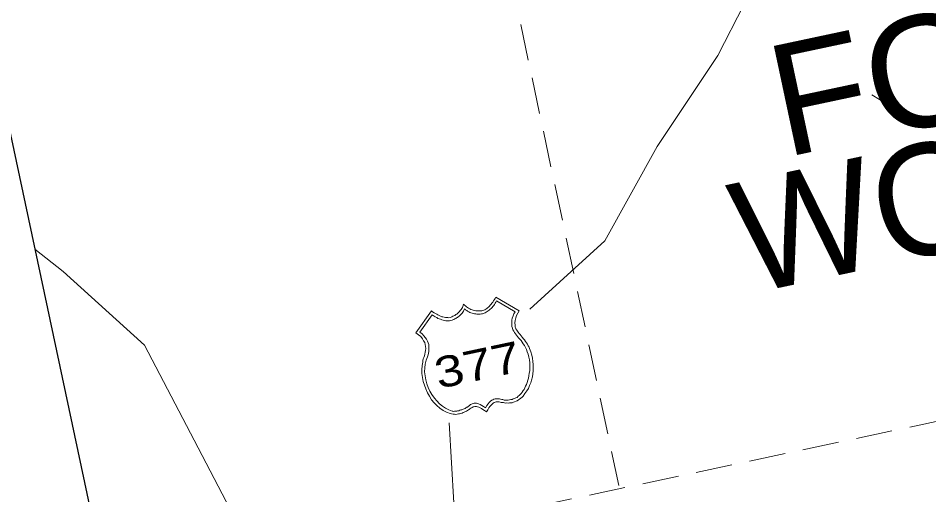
# Model space of a CAD drawing. Extents: x 2357218 to 2371708, y 6973728 to 6980157.
# Drawn here: x 2371235.1 to 2371385.2, y 6977464.9 to 6977543.5 of the extents above; entities that cross this region are included whole.
import ezdxf

# ---------------------------------------------------------------- set-up
doc = ezdxf.new("R2010")
doc.units = 0
doc.header["$LTSCALE"] = 2
doc.linetypes.add('MEDIUM_DASHED', pattern=[4.5, 3, -1.5])
doc.layers.add('62', color=7, linetype='Continuous', lineweight=13)
doc.layers.add('63', color=7, linetype='Continuous', lineweight=13)

msp = doc.modelspace()

# ---------------------------------------------------------------- linework, layer by layer
at = {"layer": '62', "linetype": 'MEDIUM_DASHED'}
for p, q in [((2371295.479, 6977648.054), (2371334.113, 6977466.412)), ((2371250.037, 6977447.964), (2371689.806, 6977541.441))]:
    msp.add_line(p, q, dxfattribs=at)
at = {"layer": '62'}
for p, q in [((2371378.347, 6977529.298), (2371375.82, 6977530.808)), ((2371331.838, 6977506.76), (2371319.45, 6977495.456))]:
    msp.add_line(p, q, dxfattribs=at)
at = {"layer": '62', "lineweight": 25}
msp.add_lwpolyline([(2371171.482, 6977817.538), (2371268.218, 6977362.432), (2371707.985, 6977455.907), (2371611.249, 6977911.015)], dxfattribs=at)
at = {"layer": '62'}
for points in [[(2371361.038, 6977555.523), (2371354.767, 6977545.75), (2371350.439, 6977537.332), (2371340.424, 6977522.316), (2371331.838, 6977506.76)], [(2371237.833, 6977505.388), (2371242.507, 6977501.687), (2371255.93, 6977489.519), (2371264.133, 6977473.872), (2371270.705, 6977461.237), (2371280.549, 6977454.75), (2371298.274, 6977444.527), (2371308.346, 6977440.112), (2371324.438, 6977432.906), (2371339.193, 6977418.904)], [(2371300.65, 6977491.574), (2371303.219, 6977495.179), (2371303.432, 6977495.039), (2371303.677, 6977494.861), (2371303.885, 6977494.746), (2371304.094, 6977494.628), (2371304.303, 6977494.512), (2371304.531, 6977494.421), (2371304.735, 6977494.329), (2371304.939, 6977494.232), (2371305.134, 6977494.181), (2371305.328, 6977494.133), (2371305.543, 6977494.086), (2371305.73, 6977494.08), (2371305.937, 6977494.078), (2371306.101, 6977494.068), (2371306.299, 6977494.108), (2371306.496, 6977494.151), (2371306.62, 6977494.223), (2371306.765, 6977494.3), (2371306.936, 6977494.36), (2371307.103, 6977494.44), (2371307.261, 6977494.566), (2371307.422, 6977494.67), (2371307.557, 6977494.788), (2371307.714, 6977494.914), (2371307.864, 6977495.086), (2371307.995, 6977495.229), (2371308.115, 6977495.415), (2371308.246, 6977495.558), (2371308.346, 6977495.739), (2371308.421, 6977495.917), (2371308.472, 6977496.111), (2371308.524, 6977496.307), (2371308.671, 6977496.153), (2371308.84, 6977496.006), (2371308.987, 6977495.853), (2371309.171, 6977495.753), (2371309.335, 6977495.626), (2371309.539, 6977495.534), (2371309.744, 6977495.437), (2371309.92, 6977495.36), (2371310.116, 6977495.312), (2371310.318, 6977495.238), (2371310.529, 6977495.216), (2371310.718, 6977495.184), (2371310.95, 6977495.19), (2371311.112, 6977495.176), (2371311.34, 6977495.18), (2371311.542, 6977495.199), (2371311.697, 6977495.233), (2371311.866, 6977495.292), (2371312.012, 6977495.367), (2371312.204, 6977495.455), (2371312.338, 6977495.576), (2371312.495, 6977495.701), (2371312.631, 6977495.823), (2371312.783, 6977495.971), (2371312.912, 6977496.113), (2371313.084, 6977496.287), (2371313.21, 6977496.452), (2371313.352, 6977496.642), (2371313.476, 6977496.831), (2371313.634, 6977497.048), (2371313.734, 6977497.229), (2371313.873, 6977497.443), (2371317.687, 6977495.196), (2371317.466, 6977494.825), (2371317.25, 6977494.436), (2371317.13, 6977494.019), (2371317.057, 6977493.611), (2371317.004, 6977493.208), (2371317.012, 6977492.842), (2371317.047, 6977492.573), (2371317.117, 6977492.359), (2371317.171, 6977492.209), (2371317.302, 6977492.028), (2371317.403, 6977491.869), (2371317.538, 6977491.664), (2371317.697, 6977491.466), (2371317.855, 6977491.272), (2371318.016, 6977491.053), (2371318.199, 6977490.839), (2371318.386, 6977490.6), (2371318.57, 6977490.388), (2371318.763, 6977490.128), (2371318.923, 6977489.911), (2371319.063, 6977489.688), (2371319.185, 6977489.438), (2371319.325, 6977489.213), (2371319.398, 6977488.975), (2371319.609, 6977488.424), (2371319.765, 6977487.904), (2371319.877, 6977487.377), (2371319.944, 6977486.839), (2371320.009, 6977486.322), (2371320.005, 6977485.794), (2371319.993, 6977485.31), (2371319.942, 6977484.791), (2371319.866, 6977484.29), (2371319.744, 6977483.782)], [(2371318.763, 6977482.768), (2371318.887, 6977483.05), (2371319.024, 6977483.377), (2371319.13, 6977483.745), (2371319.219, 6977484.084), (2371319.294, 6977484.493), (2371319.369, 6977484.898), (2371319.442, 6977485.304), (2371319.464, 6977485.749), (2371319.464, 6977486.184), (2371319.435, 6977486.639), (2371319.403, 6977487.116), (2371319.303, 6977487.577), (2371319.159, 6977488.052), (2371319.023, 6977488.46), (2371318.903, 6977488.825), (2371318.74, 6977489.158), (2371318.582, 6977489.469), (2371318.38, 6977489.771), (2371318.186, 6977490.03), (2371318.014, 6977490.293), (2371317.805, 6977490.525), (2371317.573, 6977490.752), (2371317.415, 6977490.946), (2371317.232, 6977491.161), (2371317.071, 6977491.38), (2371316.908, 6977491.599), (2371316.792, 6977491.83), (2371316.674, 6977492.057), (2371316.573, 6977492.312), (2371316.507, 6977492.62), (2371316.482, 6977492.961), (2371316.478, 6977493.305), (2371316.496, 6977493.654), (2371316.559, 6977494.011), (2371316.689, 6977494.361), (2371316.828, 6977494.691), (2371317.01, 6977495.027), (2371313.978, 6977496.844), (2371313.861, 6977496.635), (2371313.76, 6977496.453), (2371313.64, 6977496.267), (2371313.518, 6977496.08), (2371313.373, 6977495.91), (2371313.223, 6977495.74), (2371313.072, 6977495.595), (2371312.917, 6977495.447), (2371312.738, 6977495.317), (2371312.585, 6977495.169), (2371312.4, 6977495.059), (2371312.257, 6977494.983), (2371312.073, 6977494.876), (2371311.924, 6977494.82), (2371311.795, 6977494.771), (2371311.645, 6977494.717), (2371311.488, 6977494.704), (2371311.289, 6977494.661), (2371311.108, 6977494.648), (2371310.927, 6977494.633), (2371310.715, 6977494.655), (2371310.547, 6977494.69), (2371310.335, 6977494.714), (2371310.14, 6977494.765), (2371309.967, 6977494.82), (2371309.749, 6977494.866), (2371309.573, 6977494.943), (2371309.39, 6977495.042), (2371309.191, 6977495.115), (2371309.048, 6977495.245), (2371308.861, 6977495.365), (2371308.691, 6977495.513), (2371308.597, 6977495.31), (2371308.52, 6977495.133), (2371308.389, 6977494.989), (2371308.286, 6977494.829), (2371308.172, 6977494.715), (2371308.064, 6977494.576), (2371307.909, 6977494.428), (2371307.817, 6977494.316), (2371307.656, 6977494.214), (2371307.521, 6977494.093), (2371307.378, 6977494.014), (2371307.237, 6977493.917), (2371307.085, 6977493.862), (2371306.949, 6977493.764), (2371306.777, 6977493.703), (2371306.628, 6977493.648), (2371306.456, 6977493.59), (2371306.235, 6977493.543), (2371306.049, 6977493.55), (2371305.821, 6977493.547), (2371305.609, 6977493.571), (2371305.37, 6977493.612), (2371305.153, 6977493.658), (2371304.954, 6977493.731), (2371304.731, 6977493.799), (2371304.486, 6977493.884), (2371304.284, 6977493.957), (2371304.097, 6977494.077), (2371303.867, 6977494.19), (2371303.68, 6977494.31)], [(2371303.356, 6977494.542), (2371301.337, 6977491.698), (2371301.698, 6977491.406), (2371301.975, 6977491.073), (2371302.217, 6977490.801), (2371302.415, 6977490.523), (2371302.573, 6977490.212), (2371302.682, 6977489.912), (2371302.783, 6977489.657), (2371302.801, 6977489.361), (2371302.817, 6977489.066), (2371302.807, 6977488.788), (2371302.78, 6977488.479), (2371302.726, 6977488.194), (2371302.666, 6977487.928), (2371302.568, 6977487.631), (2371302.469, 6977487.357), (2371302.368, 6977487.06), (2371302.205, 6977486.425), (2371302.138, 6977485.769), (2371302.11, 6977485.14), (2371302.183, 6977484.468), (2371302.302, 6977483.804), (2371302.46, 6977483.167), (2371302.709, 6977482.532), (2371302.993, 6977481.948), (2371303.323, 6977481.375), (2371303.72, 6977480.814), (2371304.121, 6977480.324), (2371304.588, 6977479.87), (2371305.059, 6977479.489), (2371305.569, 6977479.137), (2371306.11, 6977478.884), (2371306.661, 6977478.656), (2371306.777, 6977478.658), (2371306.903, 6977478.615), (2371307.058, 6977478.626), (2371307.237, 6977478.661), (2371307.394, 6977478.672), (2371307.553, 6977478.685), (2371307.731, 6977478.722), (2371307.922, 6977478.787), (2371308.095, 6977478.846), (2371308.269, 6977478.883), (2371308.438, 6977478.965), (2371308.607, 6977479.024), (2371308.774, 6977479.105), (2371308.919, 6977479.183), (2371309.06, 6977479.281), (2371309.186, 6977479.329), (2371309.322, 6977479.452), (2371309.441, 6977479.546), (2371309.558, 6977479.639), (2371309.677, 6977479.732), (2371309.844, 6977479.815), (2371309.949, 6977479.861), (2371310.094, 6977479.937), (2371310.27, 6977479.975), (2371310.432, 6977479.964), (2371310.641, 6977479.962), (2371310.831, 6977479.932), (2371311.009, 6977479.856), (2371311.258, 6977479.772), (2371311.524, 6977479.597), (2371311.833, 6977479.434), (2371312.131, 6977479.221), (2371312.38, 6977479.573), (2371312.592, 6977479.871), (2371312.774, 6977480.094), (2371312.984, 6977480.299), (2371313.184, 6977480.434), (2371313.346, 6977480.537), (2371313.537, 6977480.622), (2371313.734, 6977480.666), (2371313.912, 6977480.704), (2371314.074, 6977480.691), (2371314.264, 6977480.662), (2371314.45, 6977480.657), (2371314.644, 6977480.606), (2371314.84, 6977480.553), (2371315.025, 6977480.549), (2371315.246, 6977480.48), (2371315.454, 6977480.48), (2371315.69, 6977480.458), (2371315.892, 6977480.479), (2371316.092, 6977480.499), (2371316.313, 6977480.547), (2371316.534, 6977480.593), (2371316.729, 6977480.657), (2371316.943, 6977480.727), (2371317.149, 6977480.838), (2371317.339, 6977480.925), (2371317.508, 6977481.1), (2371317.709, 6977481.235), (2371317.859, 6977481.404), (2371318.05, 6977481.581), (2371318.21, 6977481.801), (2371318.366, 6977482.039), (2371318.51, 6977482.233), (2371318.614, 6977482.508), (2371318.763, 6977482.768)], [(2371303.68, 6977494.31), (2371303.515, 6977494.437), (2371303.356, 6977494.542)], [(2371301.473, 6977490.943), (2371301.11, 6977491.258), (2371300.65, 6977491.574)], [(2371319.744, 6977483.782), (2371319.613, 6977483.316), (2371319.41, 6977482.86), (2371319.21, 6977482.405), (2371318.931, 6977481.977), (2371318.654, 6977481.55), (2371318.35, 6977481.14), (2371318.162, 6977480.939), (2371317.988, 6977480.787), (2371317.768, 6977480.626), (2371317.568, 6977480.489), (2371317.389, 6977480.361), (2371317.173, 6977480.293), (2371316.944, 6977480.175), (2371316.752, 6977480.109), (2371316.537, 6977480.042), (2371316.311, 6977480.016), (2371316.109, 6977479.997), (2371315.907, 6977479.977), (2371315.672, 6977479.996), (2371315.512, 6977479.985), (2371315.301, 6977480.007), (2371315.106, 6977480.06), (2371314.937, 6977480.094), (2371314.754, 6977480.099), (2371314.581, 6977480.154), (2371314.414, 6977480.187), (2371314.253, 6977480.177), (2371314.089, 6977480.187), (2371313.904, 6977480.195), (2371313.732, 6977480.136), (2371313.565, 6977480.055), (2371313.403, 6977479.952), (2371313.227, 6977479.799), (2371313.075, 6977479.65), (2371312.872, 6977479.423), (2371312.688, 6977479.201), (2371312.525, 6977478.89), (2371312.298, 6977478.543), (2371312.002, 6977478.754), (2371311.712, 6977478.924), (2371311.468, 6977479.101), (2371311.24, 6977479.191), (2371311.031, 6977479.308), (2371310.838, 6977479.359), (2371310.67, 6977479.393), (2371310.506, 6977479.404), (2371310.391, 6977479.404), (2371310.215, 6977479.366), (2371310.104, 6977479.34), (2371309.965, 6977479.243), (2371309.837, 6977479.192), (2371309.711, 6977479.143), (2371309.577, 6977479.023), (2371309.428, 6977478.945), (2371309.334, 6977478.856), (2371309.167, 6977478.775), (2371309.006, 6977478.669), (2371308.845, 6977478.568), (2371308.651, 6977478.502), (2371308.479, 6977478.445), (2371308.294, 6977478.336), (2371308.102, 6977478.273), (2371307.882, 6977478.224), (2371307.705, 6977478.188), (2371307.484, 6977478.142), (2371307.238, 6977478.11), (2371307.025, 6977478.136), (2371306.797, 6977478.132), (2371306.553, 6977478.195), (2371306.31, 6977478.258), (2371305.738, 6977478.459), (2371305.163, 6977478.777), (2371304.626, 6977479.143), (2371304.123, 6977479.566), (2371303.654, 6977480.041), (2371303.251, 6977480.53), (2371302.899, 6977481.1), (2371302.566, 6977481.695), (2371302.299, 6977482.306), (2371302.074, 6977482.924), (2371301.873, 6977483.55), (2371301.737, 6977484.189), (2371301.662, 6977484.862), (2371301.647, 6977485.48), (2371301.687, 6977486.155), (2371301.788, 6977486.752), (2371301.831, 6977486.99), (2371301.889, 6977487.255), (2371301.973, 6977487.503), (2371302.079, 6977487.778), (2371302.132, 6977488.068), (2371302.206, 6977488.359), (2371302.278, 6977488.675), (2371302.284, 6977488.974), (2371302.261, 6977489.294), (2371302.191, 6977489.623), (2371302.123, 6977489.955), (2371301.941, 6977490.262), (2371301.757, 6977490.592), (2371301.473, 6977490.943)], [(2371306.134, 6977476.702), (2371306.917, 6977463.506), (2371306.385, 6977449.98), (2371297.351, 6977436.096), (2371285.581, 6977421.013), (2371272.918, 6977401.044), (2371262.444, 6977389.592)]]:
    msp.add_lwpolyline(points, dxfattribs=at)
at = {"layer": '63', "linetype": 'MEDIUM_DASHED'}
for p, q in [((2371295.479, 6977648.054), (2371334.113, 6977466.412)), ((2371250.037, 6977447.964), (2371689.806, 6977541.441))]:
    msp.add_line(p, q, dxfattribs=at)
at = {"layer": '63'}
for p, q in [((2371378.347, 6977529.298), (2371375.82, 6977530.808)), ((2371331.838, 6977506.76), (2371319.45, 6977495.456))]:
    msp.add_line(p, q, dxfattribs=at)
at = {"layer": '63', "lineweight": 25}
msp.add_lwpolyline([(2371171.482, 6977817.538), (2371268.218, 6977362.432), (2371707.985, 6977455.907), (2371611.249, 6977911.015)], dxfattribs=at)
at = {"layer": '63'}
for points in [[(2371361.038, 6977555.523), (2371354.767, 6977545.75), (2371350.439, 6977537.332), (2371340.424, 6977522.316), (2371331.838, 6977506.76)], [(2371237.833, 6977505.388), (2371242.507, 6977501.687), (2371255.93, 6977489.519), (2371264.133, 6977473.872), (2371270.705, 6977461.237), (2371280.549, 6977454.75), (2371298.274, 6977444.527), (2371308.346, 6977440.112), (2371324.438, 6977432.906), (2371339.193, 6977418.904)], [(2371300.65, 6977491.574), (2371303.219, 6977495.179), (2371303.432, 6977495.039), (2371303.677, 6977494.861), (2371303.885, 6977494.746), (2371304.094, 6977494.628), (2371304.303, 6977494.512), (2371304.531, 6977494.421), (2371304.735, 6977494.329), (2371304.939, 6977494.232), (2371305.134, 6977494.181), (2371305.328, 6977494.133), (2371305.543, 6977494.086), (2371305.73, 6977494.08), (2371305.937, 6977494.078), (2371306.101, 6977494.068), (2371306.299, 6977494.108), (2371306.496, 6977494.151), (2371306.62, 6977494.223), (2371306.765, 6977494.3), (2371306.936, 6977494.36), (2371307.103, 6977494.44), (2371307.261, 6977494.566), (2371307.422, 6977494.67), (2371307.557, 6977494.788), (2371307.714, 6977494.914), (2371307.864, 6977495.086), (2371307.995, 6977495.229), (2371308.115, 6977495.415), (2371308.246, 6977495.558), (2371308.346, 6977495.739), (2371308.421, 6977495.917), (2371308.472, 6977496.111), (2371308.524, 6977496.307), (2371308.671, 6977496.153), (2371308.84, 6977496.006), (2371308.987, 6977495.853), (2371309.171, 6977495.753), (2371309.335, 6977495.626), (2371309.539, 6977495.534), (2371309.744, 6977495.437), (2371309.92, 6977495.36), (2371310.116, 6977495.312), (2371310.318, 6977495.238), (2371310.529, 6977495.216), (2371310.718, 6977495.184), (2371310.95, 6977495.19), (2371311.112, 6977495.176), (2371311.34, 6977495.18), (2371311.542, 6977495.199), (2371311.697, 6977495.233), (2371311.866, 6977495.292), (2371312.012, 6977495.367), (2371312.204, 6977495.455), (2371312.338, 6977495.576), (2371312.495, 6977495.701), (2371312.631, 6977495.823), (2371312.783, 6977495.971), (2371312.912, 6977496.113), (2371313.084, 6977496.287), (2371313.21, 6977496.452), (2371313.352, 6977496.642), (2371313.476, 6977496.831), (2371313.634, 6977497.048), (2371313.734, 6977497.229), (2371313.873, 6977497.443), (2371317.687, 6977495.196), (2371317.466, 6977494.825), (2371317.25, 6977494.436), (2371317.13, 6977494.019), (2371317.057, 6977493.611), (2371317.004, 6977493.208), (2371317.012, 6977492.842), (2371317.047, 6977492.573), (2371317.117, 6977492.359), (2371317.171, 6977492.209), (2371317.302, 6977492.028), (2371317.403, 6977491.869), (2371317.538, 6977491.664), (2371317.697, 6977491.466), (2371317.855, 6977491.272), (2371318.016, 6977491.053), (2371318.199, 6977490.839), (2371318.386, 6977490.6), (2371318.57, 6977490.388), (2371318.763, 6977490.128), (2371318.923, 6977489.911), (2371319.063, 6977489.688), (2371319.185, 6977489.438), (2371319.325, 6977489.213), (2371319.398, 6977488.975), (2371319.609, 6977488.424), (2371319.765, 6977487.904), (2371319.877, 6977487.377), (2371319.944, 6977486.839), (2371320.009, 6977486.322), (2371320.005, 6977485.794), (2371319.993, 6977485.31), (2371319.942, 6977484.791), (2371319.866, 6977484.29), (2371319.744, 6977483.782)], [(2371318.763, 6977482.768), (2371318.887, 6977483.05), (2371319.024, 6977483.377), (2371319.13, 6977483.745), (2371319.219, 6977484.084), (2371319.294, 6977484.493), (2371319.369, 6977484.898), (2371319.442, 6977485.304), (2371319.464, 6977485.749), (2371319.464, 6977486.184), (2371319.435, 6977486.639), (2371319.403, 6977487.116), (2371319.303, 6977487.577), (2371319.159, 6977488.052), (2371319.023, 6977488.46), (2371318.903, 6977488.825), (2371318.74, 6977489.158), (2371318.582, 6977489.469), (2371318.38, 6977489.771), (2371318.186, 6977490.03), (2371318.014, 6977490.293), (2371317.805, 6977490.525), (2371317.573, 6977490.752), (2371317.415, 6977490.946), (2371317.232, 6977491.161), (2371317.071, 6977491.38), (2371316.908, 6977491.599), (2371316.792, 6977491.83), (2371316.674, 6977492.057), (2371316.573, 6977492.312), (2371316.507, 6977492.62), (2371316.482, 6977492.961), (2371316.478, 6977493.305), (2371316.496, 6977493.654), (2371316.559, 6977494.011), (2371316.689, 6977494.361), (2371316.828, 6977494.691), (2371317.01, 6977495.027), (2371313.978, 6977496.844), (2371313.861, 6977496.635), (2371313.76, 6977496.453), (2371313.64, 6977496.267), (2371313.518, 6977496.08), (2371313.373, 6977495.91), (2371313.223, 6977495.74), (2371313.072, 6977495.595), (2371312.917, 6977495.447), (2371312.738, 6977495.317), (2371312.585, 6977495.169), (2371312.4, 6977495.059), (2371312.257, 6977494.983), (2371312.073, 6977494.876), (2371311.924, 6977494.82), (2371311.795, 6977494.771), (2371311.645, 6977494.717), (2371311.488, 6977494.704), (2371311.289, 6977494.661), (2371311.108, 6977494.648), (2371310.927, 6977494.633), (2371310.715, 6977494.655), (2371310.547, 6977494.69), (2371310.335, 6977494.714), (2371310.14, 6977494.765), (2371309.967, 6977494.82), (2371309.749, 6977494.866), (2371309.573, 6977494.943), (2371309.39, 6977495.042), (2371309.191, 6977495.115), (2371309.048, 6977495.245), (2371308.861, 6977495.365), (2371308.691, 6977495.513), (2371308.597, 6977495.31), (2371308.52, 6977495.133), (2371308.389, 6977494.989), (2371308.286, 6977494.829), (2371308.172, 6977494.715), (2371308.064, 6977494.576), (2371307.909, 6977494.428), (2371307.817, 6977494.316), (2371307.656, 6977494.214), (2371307.521, 6977494.093), (2371307.378, 6977494.014), (2371307.237, 6977493.917), (2371307.085, 6977493.862), (2371306.949, 6977493.764), (2371306.777, 6977493.703), (2371306.628, 6977493.648), (2371306.456, 6977493.59), (2371306.235, 6977493.543), (2371306.049, 6977493.55), (2371305.821, 6977493.547), (2371305.609, 6977493.571), (2371305.37, 6977493.612), (2371305.153, 6977493.658), (2371304.954, 6977493.731), (2371304.731, 6977493.799), (2371304.486, 6977493.884), (2371304.284, 6977493.957), (2371304.097, 6977494.077), (2371303.867, 6977494.19), (2371303.68, 6977494.31)], [(2371303.356, 6977494.542), (2371301.337, 6977491.698), (2371301.698, 6977491.406), (2371301.975, 6977491.073), (2371302.217, 6977490.801), (2371302.415, 6977490.523), (2371302.573, 6977490.212), (2371302.682, 6977489.912), (2371302.783, 6977489.657), (2371302.801, 6977489.361), (2371302.817, 6977489.066), (2371302.807, 6977488.788), (2371302.78, 6977488.479), (2371302.726, 6977488.194), (2371302.666, 6977487.928), (2371302.568, 6977487.631), (2371302.469, 6977487.357), (2371302.368, 6977487.06), (2371302.205, 6977486.425), (2371302.138, 6977485.769), (2371302.11, 6977485.14), (2371302.183, 6977484.468), (2371302.302, 6977483.804), (2371302.46, 6977483.167), (2371302.709, 6977482.532), (2371302.993, 6977481.948), (2371303.323, 6977481.375), (2371303.72, 6977480.814), (2371304.121, 6977480.324), (2371304.588, 6977479.87), (2371305.059, 6977479.489), (2371305.569, 6977479.137), (2371306.11, 6977478.884), (2371306.661, 6977478.656), (2371306.777, 6977478.658), (2371306.903, 6977478.615), (2371307.058, 6977478.626), (2371307.237, 6977478.661), (2371307.394, 6977478.672), (2371307.553, 6977478.685), (2371307.731, 6977478.722), (2371307.922, 6977478.787), (2371308.095, 6977478.846), (2371308.269, 6977478.883), (2371308.438, 6977478.965), (2371308.607, 6977479.024), (2371308.774, 6977479.105), (2371308.919, 6977479.183), (2371309.06, 6977479.281), (2371309.186, 6977479.329), (2371309.322, 6977479.452), (2371309.441, 6977479.546), (2371309.558, 6977479.639), (2371309.677, 6977479.732), (2371309.844, 6977479.815), (2371309.949, 6977479.861), (2371310.094, 6977479.937), (2371310.27, 6977479.975), (2371310.432, 6977479.964), (2371310.641, 6977479.962), (2371310.831, 6977479.932), (2371311.009, 6977479.856), (2371311.258, 6977479.772), (2371311.524, 6977479.597), (2371311.833, 6977479.434), (2371312.131, 6977479.221), (2371312.38, 6977479.573), (2371312.592, 6977479.871), (2371312.774, 6977480.094), (2371312.984, 6977480.299), (2371313.184, 6977480.434), (2371313.346, 6977480.537), (2371313.537, 6977480.622), (2371313.734, 6977480.666), (2371313.912, 6977480.704), (2371314.074, 6977480.691), (2371314.264, 6977480.662), (2371314.45, 6977480.657), (2371314.644, 6977480.606), (2371314.84, 6977480.553), (2371315.025, 6977480.549), (2371315.246, 6977480.48), (2371315.454, 6977480.48), (2371315.69, 6977480.458), (2371315.892, 6977480.479), (2371316.092, 6977480.499), (2371316.313, 6977480.547), (2371316.534, 6977480.593), (2371316.729, 6977480.657), (2371316.943, 6977480.727), (2371317.149, 6977480.838), (2371317.339, 6977480.925), (2371317.508, 6977481.1), (2371317.709, 6977481.235), (2371317.859, 6977481.404), (2371318.05, 6977481.581), (2371318.21, 6977481.801), (2371318.366, 6977482.039), (2371318.51, 6977482.233), (2371318.614, 6977482.508), (2371318.763, 6977482.768)], [(2371303.68, 6977494.31), (2371303.515, 6977494.437), (2371303.356, 6977494.542)], [(2371301.473, 6977490.943), (2371301.11, 6977491.258), (2371300.65, 6977491.574)], [(2371319.744, 6977483.782), (2371319.613, 6977483.316), (2371319.41, 6977482.86), (2371319.21, 6977482.405), (2371318.931, 6977481.977), (2371318.654, 6977481.55), (2371318.35, 6977481.14), (2371318.162, 6977480.939), (2371317.988, 6977480.787), (2371317.768, 6977480.626), (2371317.568, 6977480.489), (2371317.389, 6977480.361), (2371317.173, 6977480.293), (2371316.944, 6977480.175), (2371316.752, 6977480.109), (2371316.537, 6977480.042), (2371316.311, 6977480.016), (2371316.109, 6977479.997), (2371315.907, 6977479.977), (2371315.672, 6977479.996), (2371315.512, 6977479.985), (2371315.301, 6977480.007), (2371315.106, 6977480.06), (2371314.937, 6977480.094), (2371314.754, 6977480.099), (2371314.581, 6977480.154), (2371314.414, 6977480.187), (2371314.253, 6977480.177), (2371314.089, 6977480.187), (2371313.904, 6977480.195), (2371313.732, 6977480.136), (2371313.565, 6977480.055), (2371313.403, 6977479.952), (2371313.227, 6977479.799), (2371313.075, 6977479.65), (2371312.872, 6977479.423), (2371312.688, 6977479.201), (2371312.525, 6977478.89), (2371312.298, 6977478.543), (2371312.002, 6977478.754), (2371311.712, 6977478.924), (2371311.468, 6977479.101), (2371311.24, 6977479.191), (2371311.031, 6977479.308), (2371310.838, 6977479.359), (2371310.67, 6977479.393), (2371310.506, 6977479.404), (2371310.391, 6977479.404), (2371310.215, 6977479.366), (2371310.104, 6977479.34), (2371309.965, 6977479.243), (2371309.837, 6977479.192), (2371309.711, 6977479.143), (2371309.577, 6977479.023), (2371309.428, 6977478.945), (2371309.334, 6977478.856), (2371309.167, 6977478.775), (2371309.006, 6977478.669), (2371308.845, 6977478.568), (2371308.651, 6977478.502), (2371308.479, 6977478.445), (2371308.294, 6977478.336), (2371308.102, 6977478.273), (2371307.882, 6977478.224), (2371307.705, 6977478.188), (2371307.484, 6977478.142), (2371307.238, 6977478.11), (2371307.025, 6977478.136), (2371306.797, 6977478.132), (2371306.553, 6977478.195), (2371306.31, 6977478.258), (2371305.738, 6977478.459), (2371305.163, 6977478.777), (2371304.626, 6977479.143), (2371304.123, 6977479.566), (2371303.654, 6977480.041), (2371303.251, 6977480.53), (2371302.899, 6977481.1), (2371302.566, 6977481.695), (2371302.299, 6977482.306), (2371302.074, 6977482.924), (2371301.873, 6977483.55), (2371301.737, 6977484.189), (2371301.662, 6977484.862), (2371301.647, 6977485.48), (2371301.687, 6977486.155), (2371301.788, 6977486.752), (2371301.831, 6977486.99), (2371301.889, 6977487.255), (2371301.973, 6977487.503), (2371302.079, 6977487.778), (2371302.132, 6977488.068), (2371302.206, 6977488.359), (2371302.278, 6977488.675), (2371302.284, 6977488.974), (2371302.261, 6977489.294), (2371302.191, 6977489.623), (2371302.123, 6977489.955), (2371301.941, 6977490.262), (2371301.757, 6977490.592), (2371301.473, 6977490.943)], [(2371306.134, 6977476.702), (2371306.917, 6977463.506), (2371306.385, 6977449.98), (2371297.351, 6977436.096), (2371285.581, 6977421.013), (2371272.918, 6977401.044), (2371262.444, 6977389.592)]]:
    msp.add_lwpolyline(points, dxfattribs=at)

# ---------------------------------------------------------------- texts
at = {"layer": '62'}
for s, height, width, p in [('FORT', 18.39, 1.05, (2371361.431, 6977520.457)), ('377', 5.099, 1.25, (2371304.39, 6977482.313))]:
    msp.add_text(s, height=height, rotation=12, dxfattribs=dict(at, width=width)).set_placement(p)
msp.add_text('WORTH', height=18.39, rotation=12, dxfattribs=at).set_placement((2371355.347, 6977497.885))
at = {"layer": '63'}
for s, height, width, p in [('FORT', 18.39, 1.05, (2371361.431, 6977520.457)), ('377', 5.099, 1.25, (2371304.39, 6977482.313))]:
    msp.add_text(s, height=height, rotation=12, dxfattribs=dict(at, width=width)).set_placement(p)
msp.add_text('WORTH', height=18.39, rotation=12, dxfattribs=at).set_placement((2371355.347, 6977497.885))

doc.saveas('drawing.dxf')
